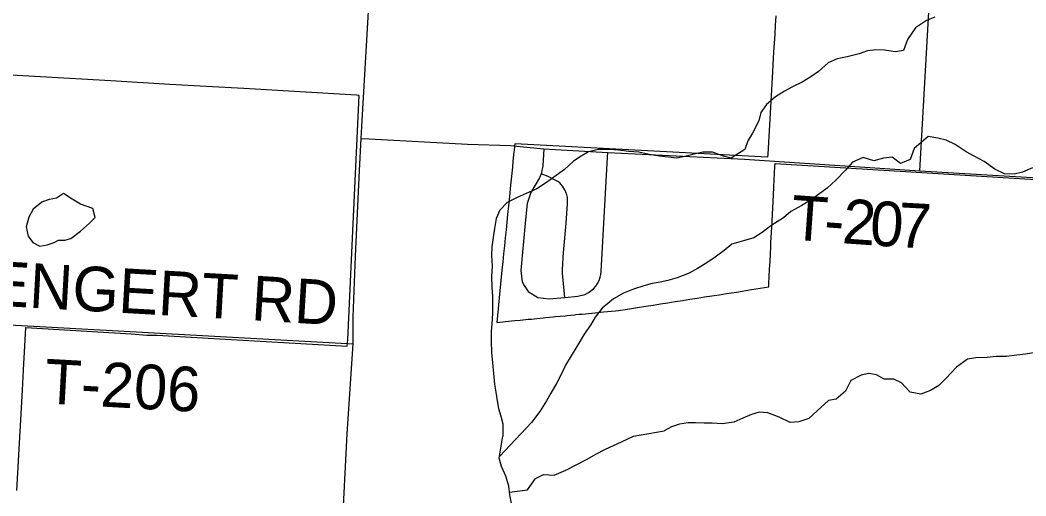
# Model space of a CAD drawing. Extents: x 114604 to 551442, y 316898 to 567001.
# Drawn here: x 262380 to 269151, y 400484 to 403683 of the extents above; entities that cross this region are included whole.
import ezdxf

# ---------------------------------------------------------------- set-up
doc = ezdxf.new("R2010")
doc.units = 0
for name, color, linetype in [('GE_P_Alignment_1000_Cardinal_Points', 7, 'Continuous'), ('GE_P_Alignment_100_Stations', 7, 'Continuous'), ('GE_P_Alignment_500_Bearings', 7, 'Continuous'), ('MT_X_Edge_Line', 7, 'Continuous'), ('PM_P_Cells', 7, 'Continuous'), ('PM_P_Crosswalk', 7, 'Continuous')]:
    doc.layers.add(name, color=color, linetype=linetype)

msp = doc.modelspace()

# ---------------------------------------------------------------- linework, layer by layer
at = {"layer": 'GE_P_Alignment_1000_Cardinal_Points'}
for p, q in [((264677, 402888.1), (264730.4, 402885.2)), ((261769.7, 401663.4), (264622.3, 401505.8))]:
    msp.add_line(p, q, dxfattribs=at)
for points in [[(268436.1, 402669.8), (268507.4, 403898.2), (268511.2, 403964), (268508.2, 404023.5), (268470.2, 404124), (268397.5, 404203), (268329.3, 404239.4), (268253.4, 404254.5), (267623.7, 404292.8)], [(264730.4, 402885.2), (265391.5, 402849.9), (265681.8, 402839.9), (265746.1, 402833.8)], [(265746.1, 402833.8), (265906.8, 402818.5), (266336.5, 402794), (267255.5, 402749.5), (268436.1, 402669.8), (269268.7, 402621.5), (270043.1, 402574.8), (270081.4, 402570.1), (270103.1, 402556.1), (270114.8, 402536.3), (270117.7, 402482.3), (270123.2, 402462.6)], [(265906.8, 402818.5), (265899.6, 402702.5), (265888.4, 402648.9), (265875.9, 402622.8), (265817.3, 402524.1), (265794, 402449.6), (265780.7, 402318.4), (265749.9, 401999.1), (265759.3, 401922.9), (265774.3, 401899.4)], [(265774.3, 401899.4), (265800.5, 401858.1), (265865.6, 401817.2), (265941.8, 401808.2), (266048.1, 401819), (266134, 401827.7), (266180.9, 401839.2), (266205.8, 401851.2), (266222.1, 401862.1), (266239.4, 401876.9), (266254.8, 401893.9), (266267.4, 401912.3), (266277.8, 401932.4), (266285.7, 401954.7), (266289.7, 401972.3), (266292, 401992.5), (266334.6, 402760.8), (266336.5, 402794)], [(266048.1, 401819), (266032.2, 401981.9), (266031.2, 401996.7), (266031.1, 402012), (266032.8, 402038.2), (266037.1, 402091.4), (266041.4, 402143.2), (266055.5, 402317.4), (266066.1, 402447.6), (266066.2, 402474.7), (266064.4, 402490.3), (266060.3, 402509), (266054.7, 402525.5), (266046.9, 402542.7), (266038.8, 402556.7), (266031.6, 402567), (266019.6, 402581.2), (266012.7, 402588.2), (266000, 402599.2), (265987.6, 402605.7), (265934.6, 402631.4), (265888.4, 402648.9)]]:
    msp.add_lwpolyline(points, dxfattribs=at)
at = {"layer": 'GE_P_Alignment_100_Stations'}
for points in [[(267467.1, 403712.9), (267463.3, 403648), (267459.8, 403588.1), (267456.4, 403528.2), (267452.9, 403468.3), (267442.8, 403294.6), (267413, 402782.2), (267411.9, 402762.3), (265709.8, 402851.3), (265708.2, 402836.8), (265705.3, 402807), (265704.2, 402797.1), (265700.2, 402757.2), (265697.8, 402733.2), (265693.8, 402693.8), (265687.9, 402634.5), (265681.6, 402572.6), (265674, 402496.6), (265667.8, 402434.9), (265661.7, 402375.2), (265656.7, 402324.6), (265651.5, 402273.7), (265646.1, 402220), (265640.7, 402166.3), (265635.3, 402112.5), (265629.9, 402058.8), (265624.1, 402001.8), (265610.1, 401862.8), (265588.8, 401650.7), (265689, 401660.5), (265710.7, 401662.6), (265745.8, 401666), (265800.5, 401671.3), (265821.7, 401673.4), (265857.7, 401676.9), (265900.7, 401681.1), (265919.8, 401683), (265968, 401687.7), (265983.6, 401689.2), (266015.8, 401692.3), (266050.2, 401695.7), (266063.5, 401697), (266111.3, 401701.6), (266120.9, 401702.6), (266144.3, 401704.9), (266163.6, 401706.7), (266229.7, 401713.2), (266249.7, 401715.1), (266306.6, 401720.7), (266389, 401728.7), (266407.8, 401730.5), (266470.1, 401740.3), (266536.7, 401750.8), (266591.8, 401759.4), (266641.2, 401767.1), (266690.6, 401774.9), (266740, 401782.6), (266789.4, 401790.4), (266838.8, 401798.1), (266888.2, 401805.9), (266937.6, 401813.6), (266987, 401821.4), (267036.4, 401829.1), (267085.8, 401836.9), (267135.2, 401844.6), (267201.7, 401855), (267304.1, 401871.1), (267419.5, 401889.2), (267420.5, 401909), (267423.1, 401959), (267425.7, 402008.9), (267428.3, 402058.9), (267430.8, 402108.8), (267433.4, 402158.7), (267435, 402189), (267442, 402324.6), (267442.5, 402334.7), (267451.5, 402509.4), (267454.1, 402559.3), (267456.6, 402609.3), (267461.3, 402699.2), (267462, 402719), (270130.9, 402556.3)], [(262359.3, 400519.1), (262395.8, 401194.3), (262405.5, 401373.4), (262409.7, 401450.9), (262418.6, 401617.2), (263128.9, 401572.6), (263233.7, 401564.5), (263303.8, 401565.4), (263645.3, 401545.4), (264582.6, 401490.6), (264585.5, 401536.3), (264622.5, 402314.3), (264663.4, 403177.4), (264643.7, 403178.6), (263885.3, 403222.6), (263633, 403237.3), (263388.1, 403251.5), (262991.8, 403274.5), (262042.6, 403329.7)]]:
    msp.add_lwpolyline(points, dxfattribs=at)
at = {"layer": 'GE_P_Alignment_500_Bearings'}
msp.add_lwpolyline([(264619.2, 395523), (264635.7, 395872.2), (264621.9, 396075.9), (264641.3, 396336.6), (264641.5, 396357.1), (264643, 396485), (264632.8, 396569.2), (264435.3, 397154.2), (264370.8, 397360.6), (264374.7, 397408.7), (264456, 398558.1), (264485, 399066.4), (264509.5, 399530.8), (264539.6, 400106), (264554.2, 400371.4), (264583.1, 400900.7), (264622.3, 401505.8), (264621.3, 401688.2), (264638.2, 402095.8), (264665.2, 402671.2), (264677, 402888.1), (264682.4, 403008.7), (264730, 403822.6)], dxfattribs=at)
at = {"layer": 'MT_X_Edge_Line'}
for points in [[(262469.3, 402412.7), (262439.3, 402358.5), (262421.3, 402294.4), (262435.4, 402230.3), (262465.5, 402188.2), (262513.7, 402162.3), (262561.7, 402172.3), (262609.8, 402188.4), (262639.9, 402202.5), (262682, 402204.5), (262722, 402214.6), (262786.1, 402264.8), (262848.2, 402317), (262886.2, 402355.1), (262870.1, 402417.2), (262787.9, 402445.1), (262731.8, 402479.1), (262673.6, 402517.1), (262625.6, 402485), (262575.5, 402476.9), (262525.6, 402458.9)], [(262469.3, 402412.7), (262439.3, 402358.5), (262421.3, 402294.4), (262435.4, 402230.3), (262465.5, 402188.2), (262513.7, 402162.3), (262561.7, 402172.3), (262609.8, 402188.4), (262639.9, 402202.5), (262682, 402204.5), (262722, 402214.6), (262786.1, 402264.8), (262848.2, 402317), (262886.2, 402355.1), (262870.1, 402417.2), (262787.9, 402445.1), (262731.8, 402479.1), (262673.6, 402517.1), (262625.6, 402485), (262575.5, 402476.9), (262525.4, 402458.8)], [(262525.6, 402458.9), (262469.3, 402412.7)], [(262525.7, 402458.9), (262469.3, 402412.7)]]:
    msp.add_lwpolyline(points, dxfattribs=at)
at = {"layer": 'PM_P_Cells'}
for points in [[(268538.1, 403703), (268482, 403680.9), (268407.9, 403630.7), (268353.9, 403552.5), (268327.9, 403480.3), (268273.8, 403470.2), (268199.7, 403482.2), (268141.6, 403484.1), (268083.5, 403476), (268027.4, 403457.9), (267947.2, 403437.7), (267881.1, 403423.6), (267819, 403395.5), (267754.9, 403337.3), (267702.9, 403301.2), (267644.8, 403267), (267580.7, 403234.9), (267526.6, 403206.7), (267464.5, 403166.6), (267404.5, 403116.4), (267366.4, 403062.3), (267352.5, 403006.1), (267310.5, 402923.9), (267278.5, 402871.8), (267258.5, 402813.7), (267166.4, 402755.4), (267116.2, 402769.4), (267042.1, 402795.3), (266975.9, 402795.3), (266917.8, 402783.1), (266863.7, 402769.1), (266801.6, 402754.9), (266743.5, 402760.9), (266685.4, 402768.8), (266615.2, 402778.7), (266545.1, 402794.7), (266476.9, 402800.6), (266408.8, 402808.5), (266342.7, 402812.4), (266274.5, 402812.3), (266206.4, 402798.2), (266156.3, 402768.1), (266106.3, 402736), (266044.2, 402679.8), (265974.1, 402627.6), (265924.1, 402591.5), (265858, 402549.3), (265787.9, 402517.2), (265725.8, 402491), (265659.7, 402456.9), (265609.6, 402404.7), (265585.6, 402348.6), (265573.7, 402282.4), (265563.7, 402222.3), (265555.8, 402158.2), (265553.8, 402100.1), (265557.9, 402027.9), (265554, 401959.8), (265556, 401885.7), (265560.1, 401827.6), (265560.2, 401719.4), (265558.3, 401667.3), (265552.3, 401589.1), (265552.4, 401525), (265554.5, 401448.9), (265560.6, 401378.7), (265566.6, 401306.6), (265574.7, 401234.5), (265582.8, 401182.4), (265590.9, 401122.3), (265600.9, 401072.2), (265617, 401020.1), (265629.1, 400968.1), (265629.2, 400885.9)], [(269194.5, 402690), (269128.4, 402659.9), (269072.3, 402647.8), (269006.1, 402649.7), (268942, 402681.6), (268869.8, 402731.6), (268801.6, 402767.6), (268749.5, 402797.6), (268675.3, 402847.6), (268613.1, 402875.6), (268559, 402889.5), (268492.9, 402901.5), (268398.7, 402819.2), (268370.8, 402747), (268306.7, 402718.9), (268250.5, 402762.9), (268192.4, 402754.8), (268126.3, 402736.7), (268056.1, 402760.6), (267984, 402728.5), (267936, 402674.3), (267871.9, 402606.1), (267813.9, 402553.9), (267755.8, 402509.8), (267701.7, 402473.6), (267643.6, 402437.5), (267569.5, 402395.3), (267519.5, 402353.1), (267433.4, 402298.9), (267375.3, 402254.8), (267319.2, 402218.6), (267249.1, 402198.5), (267171, 402176.4), (267118.9, 402134.2), (267058.8, 402090), (267002.7, 402051.9), (266940.7, 402013.7), (266884.6, 401981.6), (266802.5, 401949.4), (266740.3, 401933.3), (266688.2, 401921.2), (266636.2, 401913.2), (266580.1, 401897.1), (266509.9, 401874.9), (266441.8, 401846.8), (266373.7, 401808.6), (266297.7, 401746.4), (266251.6, 401686.2), (266219.6, 401632.1), (266177.6, 401571.9), (266127.6, 401487.7), (266051.5, 401363.4), (266027.6, 401309.2), (265993.5, 401243.1), (265953.5, 401174.9), (265923.5, 401122.7), (265879.5, 401050.6), (265823.5, 400978.3), (265606.6, 400748.6)], [(269201.7, 401445.7), (269147.6, 401437.6), (269089.5, 401429.5), (269019.4, 401421.4), (268951.2, 401421.3), (268889.1, 401415.2), (268813, 401413.1), (268756.9, 401403), (268684.8, 401348.8), (268614.7, 401274.6), (268564.7, 401226.4), (268508.6, 401192.3), (268442.5, 401168.2), (268372.3, 401182.1), (268314.2, 401244.1), (268262, 401268.1), (268197.9, 401268), (268145.8, 401298), (268093.7, 401306), (268041.6, 401295.9), (267971.5, 401259.7), (267935.5, 401187.5), (267873.4, 401135.3), (267821.3, 401125.3), (267745.2, 401055), (267689.2, 401004.9), (267623, 400980.7), (267562.9, 400976.6), (267490.8, 401012.6), (267412.6, 401042.6), (267356.4, 401046.5), (267304.4, 401030.4), (267246.3, 401006.3), (267184.2, 400980.1), (267106, 400968), (267039.9, 400973.9), (266985.8, 400973.9), (266927.7, 400975.8), (266877.6, 400975.7), (266819.5, 400965.6), (266765.4, 400947.5), (266715.3, 400921.4)], [(265687.1, 400432), (265677.1, 400490.1), (265671, 400548.2), (265651, 400616.3), (265621, 400680.4), (265604.9, 400738.5), (265629.2, 400885.9)], [(265675.2, 400508.3), (265794.8, 400524.3), (265850.7, 400600.5), (265902.5, 400626.6), (265974.4, 400622.7), (266054.3, 400656.9), (266136.1, 400699), (266197.9, 400731.2), (266255.8, 400763.3), (266321.7, 400797.4), (266375.6, 400823.5), (266429.4, 400847.6), (266509.3, 400885.8), (266715.3, 400921.4)]]:
    msp.add_lwpolyline(points, dxfattribs=at)

# ---------------------------------------------------------------- texts
at = {"layer": 'PM_P_Crosswalk'}
for s, height, rotation, p in [('T', 300, 355.90242, (267561.7, 402208.5)), ('2', 300, 355.96068, (267908.8, 402183.7)), ('0', 300, 356.13416, (268094.1, 402170.6)), ('7', 300, 356.89536, (268282.9, 402157.9)), ('-', 300, 355.91827, (267785.6, 402192.5)), ('WENGERT', 300.02, 356.75103, (261791.6, 401787.1)), ('RD', 300.02, 356.46866, (263931.6, 401666.1)), ('T-206', 300.02, 356.76998, (262539.1, 401106.6))]:
    msp.add_text(s, height=height, rotation=rotation, dxfattribs=at).set_placement(p)

doc.saveas('drawing.dxf')
